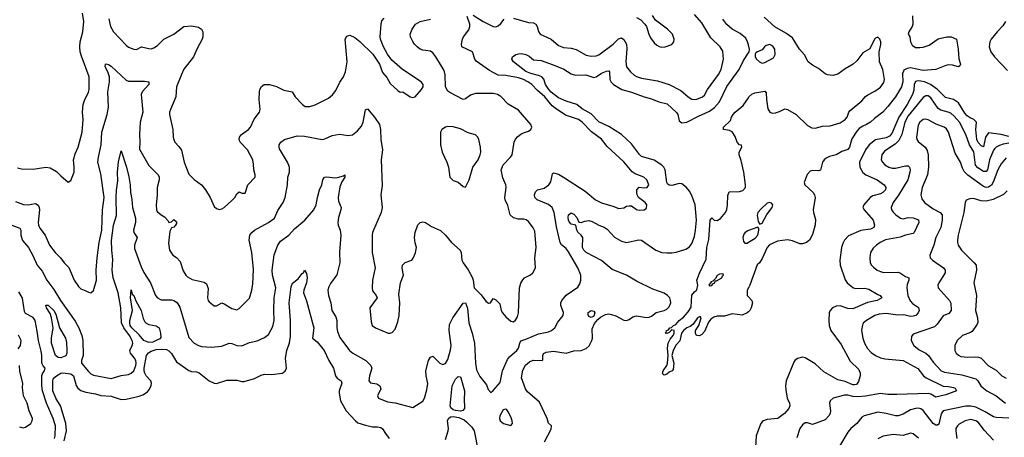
# Model space of a CAD drawing. Header units: inches. Extents: x 2001573 to 2220545, y 644482 to 846830.
# Tile 450 of 656: x 2094203 to 2102035, y 794619 to 797946. Entities that reach past the tile are written whole.
import ezdxf

# ---------------------------------------------------------------- set-up
doc = ezdxf.new("R2010")
doc.units = ezdxf.units.IN
doc.header["$MEASUREMENT"] = 0
doc.layers.add('C0799', color=7, linetype='Continuous')
doc.layers.add('C1709', color=7, linetype='Continuous')

msp = doc.modelspace()

# ---------------------------------------------------------------- linework, layer by layer
at = {"layer": 'C0799', "color": 5}
for points, elevation in [([(2094184.7, 796764.7), (2094218.5, 796758.5), (2094310, 796756.1), (2094410.6, 796770.6), (2094446.6, 796766.6), (2094496.9, 796736.9), (2094530, 796700.7), (2094590, 796651), (2094610, 796664.7), (2094635.6, 796730), (2094638, 796770), (2094631.2, 796830), (2094643.7, 796876.3), (2094669.7, 796930), (2094700.4, 797050), (2094708.5, 797150), (2094702.2, 797210), (2094707.6, 797270), (2094717.7, 797302.3), (2094751.3, 797368.7), (2094756.2, 797390), (2094756.1, 797490), (2094694.6, 797654.6), (2094685.7, 797690), (2094682.3, 797730), (2094684.3, 797770), (2094705.2, 797850), (2094713.6, 797930), (2094703.3, 797996.7)], 380), ([(2098130, 797957.6), (2098250, 797922.1), (2098290, 797919.4), (2098310, 797908.5), (2098320.2, 797890), (2098330.2, 797850.2), (2098344.4, 797830), (2098430, 797790.2), (2098490, 797740.8), (2098530, 797723.9), (2098590, 797719), (2098630, 797708.9), (2098710, 797663.6), (2098750, 797654.2), (2098790, 797656.5), (2098810, 797664.2), (2098923.9, 797750), (2098966.7, 797793.3), (2098990, 797799.7), (2099010, 797788.9), (2099031, 797750), (2099033.4, 797713.4), (2099023.8, 797610), (2099030, 797570.7), (2099061.5, 797530), (2099090, 797503.9), (2099110, 797492.3), (2099150, 797479.7), (2099277.7, 797457.7), (2099370, 797430.3), (2099461.4, 797381.4), (2099521.6, 797330), (2099550, 797313.1), (2099570, 797309.2), (2099590, 797312.6), (2099633.6, 797330), (2099650, 797344.9), (2099675.3, 797390), (2099763.1, 797510), (2099783.8, 797550), (2099801.8, 797630), (2099795.9, 797695.9), (2099774.7, 797730), (2099700.3, 797800.3), (2099630, 797920.5), (2099570, 797986)], 340), ([(2094142, 796310), (2094204.2, 796284.2), (2094212.6, 796270), (2094213.3, 796230), (2094225.9, 796185.9), (2094273.7, 796130), (2094308.4, 796068.4), (2094343.6, 795990), (2094383.1, 795943.1), (2094420.1, 795870), (2094475.6, 795795.6), (2094527.6, 795710), (2094643.8, 795543.8), (2094674.3, 795490), (2094697.4, 795430), (2094706.2, 795390), (2094709.2, 795270), (2094695.3, 795230), (2094695.3, 795210), (2094750, 795144.2), (2094770, 795125.2), (2094790, 795114), (2094930, 795088.8), (2095010, 795112.3), (2095070, 795120.2), (2095090, 795128.9), (2095110.7, 795150), (2095126.3, 795190), (2095128.9, 795210), (2095126.2, 795230), (2095117.1, 795250), (2095084, 795290), (2095078.7, 795310), (2095098.1, 795350), (2095102.2, 795370), (2095097.6, 795390), (2095076.7, 795430), (2095031.5, 795490), (2095013.9, 795530), (2095009.1, 795650.9), (2094986.9, 795770), (2094947.2, 795890), (2094940.1, 795950), (2094945, 796035), (2094935.3, 796110), (2094933.2, 796186.8), (2094950, 796308.2), (2094972.8, 796387.2), (2094970.4, 796529.6), (2094972.7, 796587.3), (2094983.2, 796663.2), (2094981.4, 796730), (2094990, 796812), (2095010, 796901), (2095053.8, 796770), (2095072.6, 796692.6), (2095082.9, 796630), (2095084.7, 796570), (2095094.5, 796514.5), (2095099.4, 796450), (2095125.6, 796365.6), (2095125.5, 796330), (2095108.6, 796268.6), (2095111.9, 796250), (2095138.8, 796210), (2095117.8, 796150), (2095117.6, 796122.4), (2095170, 795976.5), (2095190, 795932.7), (2095244.7, 795850), (2095284.9, 795750), (2095300.4, 795730), (2095330, 795714.6), (2095410, 795713.4), (2095429.2, 795709.2), (2095450, 795696.5), (2095462.5, 795682.5), (2095476, 795656), (2095550, 795414.4), (2095590, 795368.9), (2095624.9, 795350), (2095650, 795343.2), (2095730, 795337.7), (2095810, 795344.6), (2095870, 795370.3), (2095890, 795367.7), (2095930, 795350.2), (2095970, 795349), (2096030, 795375.6), (2096093, 795387), (2096150, 795414), (2096182, 795438), (2096217, 795503), (2096228.2, 795550), (2096225.2, 795630), (2096228.4, 795730), (2096241.1, 795810), (2096215.3, 795910), (2096212.7, 795950), (2096227.1, 796072.9), (2096255.5, 796150), (2096278.7, 796181.3), (2096343.9, 796230), (2096390, 796280.4), (2096470.8, 796349.2), (2096542.7, 796430), (2096561.8, 796470), (2096571.4, 796530), (2096589.2, 796590.8), (2096606.2, 796630), (2096614, 796670), (2096627.6, 796690), (2096646.5, 796693.5), (2096710, 796687.1), (2096730.7, 796689.3), (2096779.3, 796700.7), (2096790.3, 796710.3), (2096790.3, 796690), (2096765.8, 796654.2), (2096750, 796615.1), (2096735.6, 796530), (2096739.6, 796499.6), (2096759.6, 796450), (2096758.5, 796430), (2096738.3, 796370), (2096734, 796330), (2096735.6, 796310), (2096751.2, 796270), (2096758.6, 796230), (2096746.5, 796093.5), (2096749.1, 796010), (2096726.5, 795913.5), (2096675.2, 795844.8), (2096661.8, 795818.2), (2096655.6, 795790), (2096660.3, 795750), (2096678.3, 795690), (2096687.4, 795630), (2096717.5, 795577.5), (2096726.9, 795550), (2096725.6, 795490), (2096730, 795462.8), (2096750, 795413), (2096827.2, 795310), (2096852.4, 795290), (2096955.8, 795230), (2096996.4, 795190), (2097003.1, 795170), (2096984.6, 795110), (2096981.6, 795070), (2096994.4, 795054.4), (2097044.2, 795044.2), (2097068.6, 795028.6), (2097075.8, 795004.2), (2097049.1, 794950), (2097058, 794930), (2097130, 794902.6), (2097190, 794892.7), (2097330, 794856), (2097410, 794907.7), (2097422.4, 794930), (2097442.5, 794997.5), (2097451, 795049), (2097436.8, 795110), (2097433.1, 795150), (2097455.6, 795230), (2097470, 795258), (2097490, 795266), (2097545.3, 795210), (2097570, 795198.9), (2097590, 795207.2), (2097610, 795238), (2097630, 795314.8), (2097634.3, 795350), (2097620.3, 795470), (2097623.3, 795516.7), (2097649, 795571), (2097730, 795687.7), (2097750, 795690.6), (2097766.5, 795646.5), (2097777.1, 795530), (2097803.2, 795450), (2097821.5, 795370), (2097828.6, 795208.6), (2097837.2, 795157.2), (2097863, 795103), (2097916.9, 795036.9), (2097930, 795001), (2097950, 794976), (2097970, 794990.8), (2098024.4, 795055.6), (2098043.5, 795150), (2098082.3, 795237.7), (2098098.6, 795261.4), (2098157.5, 795310), (2098169.9, 795330), (2098180.3, 795370), (2098190, 795388.7), (2098230, 795400.8), (2098330, 795444.3), (2098410, 795459), (2098434.5, 795470), (2098460.7, 795490), (2098482.9, 795537.1), (2098526.6, 795590), (2098527.9, 795612.1), (2098507.8, 795670), (2098506.8, 795690), (2098514.6, 795710), (2098550, 795751.5), (2098643.7, 795816.3), (2098658.2, 795841.8), (2098666.3, 795870), (2098666.6, 795910), (2098644.2, 795970), (2098570, 796095.4), (2098550, 796124), (2098513, 796153), (2098502.8, 796170), (2098474.3, 796294.3), (2098455.2, 796410), (2098439.8, 796450), (2098410, 796472.8), (2098319.5, 796510), (2098301.6, 796530), (2098298.4, 796550), (2098304.9, 796575.1), (2098321.2, 796590), (2098376.3, 796603.7), (2098413.3, 796630), (2098427.2, 796652.8), (2098441.6, 796718.4), (2098450, 796726.8), (2098490, 796715.3), (2098530, 796691.7), (2098700.1, 796580.1), (2098784.4, 796510), (2098830, 796486.5), (2098920.9, 796460.9), (2098970, 796441.1), (2099010, 796446.7), (2099030, 796459.3), (2099050, 796463.8), (2099070, 796462), (2099110, 796433.4), (2099130, 796428.2), (2099170, 796430.8), (2099190, 796444.7), (2099192.7, 796470), (2099177.2, 796490), (2099125.2, 796530), (2099114.5, 796550), (2099111.8, 796570), (2099112.3, 796590), (2099129.6, 796610.3), (2099170, 796605.2), (2099195.6, 796610), (2099206.6, 796630), (2099191.1, 796670), (2099167, 796690), (2099098.8, 796718.8), (2099074.8, 796734.8), (2099010, 796812.8), (2098875.8, 796935.8), (2098830, 796994.2), (2098752.6, 797052.6), (2098676.4, 797130), (2098647.3, 797150), (2098544, 797184), (2098461.7, 797241.7), (2098439.2, 797259.2), (2098381.6, 797330), (2098320.8, 797380.8), (2098277.1, 797430), (2098246.2, 797450), (2098210, 797469.8), (2098170, 797482.2), (2098070, 797501), (2098010, 797503.5), (2097940.7, 797540.7), (2097835.4, 797615.4), (2097823.5, 797630), (2097804.2, 797690), (2097720.5, 797730), (2097716.8, 797750), (2097725.7, 797790), (2097734.8, 797810), (2097776.2, 797863.8), (2097784.7, 797890), (2097784.7, 797910), (2097763.8, 797970)], 340), ([(2094170, 796496.1), (2094233, 796473), (2094270, 796471.1), (2094330, 796480.2), (2094349.2, 796469.2), (2094358.6, 796450), (2094362, 796430), (2094351.2, 796331.2), (2094353.4, 796310), (2094364.1, 796284.1), (2094405.5, 796230), (2094440.9, 796150), (2094486.7, 796090), (2094529.1, 796049.1), (2094557.1, 796010), (2094593, 795973), (2094637.1, 795870), (2094670, 795821), (2094690, 795801), (2094730, 795786.8), (2094750, 795774), (2094770, 795770.7), (2094791.1, 795788.9), (2094814, 795870), (2094811.8, 795950), (2094819.8, 796050), (2094835.7, 796170), (2094857.9, 796270), (2094862.2, 796430), (2094874.5, 796530), (2094850, 796717.2), (2094824.7, 796810), (2094829.3, 796850.7), (2094851.7, 796950), (2094857.3, 797050), (2094900.3, 797190), (2094909, 797250), (2094904.7, 797370), (2094917.8, 797450), (2094917.8, 797490), (2094904.4, 797530), (2094883.1, 797570), (2094885.1, 797590), (2094890, 797593.4), (2094910, 797588.7), (2094930, 797574.3), (2095050, 797464.4), (2095070, 797457), (2095195.1, 797455.1), (2095230, 797450.3), (2095230, 797429.3), (2095177.1, 797370), (2095168.4, 797350), (2095183.8, 797210), (2095162.3, 797130), (2095155.4, 797030), (2095158.6, 796970), (2095155.2, 796915.2), (2095230, 796783.7), (2095305.3, 796710), (2095312.9, 796690), (2095313.8, 796670), (2095295.6, 796610), (2095296.9, 796550), (2095288.7, 796468.7), (2095290.6, 796430), (2095297.1, 796417.1), (2095330, 796390.6), (2095356.5, 796376.5), (2095384.4, 796344.4), (2095390, 796331.3), (2095410, 796336), (2095430, 796353.4), (2095450, 796336), (2095450, 796322), (2095442.8, 796310), (2095430, 796294), (2095410, 796288.7), (2095398, 796262), (2095386.6, 796166.6), (2095395.5, 796110), (2095420.7, 796070), (2095450.3, 796050.3), (2095478.5, 796018.5), (2095504.5, 795944.5), (2095524.9, 795910), (2095537.4, 795897.4), (2095575.3, 795875.3), (2095670, 795854.9), (2095690, 795842), (2095703.6, 795803.6), (2095698, 795730), (2095701.3, 795710), (2095710, 795698), (2095750, 795666.8), (2095770, 795667.3), (2095810, 795690.4), (2095830, 795683.1), (2095890, 795644.9), (2095930, 795634), (2095950, 795644.9), (2096030, 795727.7), (2096049.7, 795790.3), (2096057.2, 795842.7), (2096063.6, 795956.4), (2096050.7, 796090), (2096029.8, 796190), (2096035.1, 796230), (2096049, 796251), (2096070.7, 796269.3), (2096183.6, 796330), (2096230, 796364.2), (2096255.4, 796424.6), (2096298.2, 796490), (2096315.3, 796530), (2096333.1, 796630), (2096336, 796690), (2096349.7, 796730), (2096349.7, 796769.7), (2096333, 796810), (2096270, 796917.2), (2096266, 796930), (2096268.3, 796950), (2096280.5, 796970), (2096310, 796992), (2096410, 797020.4), (2096470, 797018), (2096610, 796991.6), (2096630, 796995.2), (2096690, 797022.3), (2096747.3, 797032.7), (2096816.4, 797023.6), (2096850, 797029), (2096890, 797061.3), (2096921.6, 797098.4), (2096934.4, 797130), (2096952.9, 797227.1), (2096970, 797235.5), (2097026.4, 797170), (2097066, 797110), (2097074.4, 797070), (2097076, 796990), (2097090.3, 796910), (2097078.3, 796830), (2097086, 796626), (2097076.9, 796550), (2097085.7, 796450), (2097077.8, 796410), (2097010.3, 796250), (2097006, 796230), (2097006.4, 796090), (2097032, 795970), (2097010.3, 795870), (2097006.4, 795810), (2097010, 795786), (2097038.8, 795750), (2097045.5, 795730), (2096988.7, 795650), (2096998, 795538), (2097008, 795510), (2097032.3, 795492.3), (2097134, 795450), (2097150, 795447.7), (2097166.3, 795453.7), (2097190, 795481), (2097210, 795538), (2097222, 795590), (2097226.3, 795690), (2097220.1, 795759.9), (2097233, 795850), (2097255.1, 795910), (2097245.4, 795965.4), (2097249.6, 795990), (2097269.7, 796010.3), (2097322, 796030), (2097334.2, 796045.8), (2097351.4, 796088.6), (2097359.5, 796130), (2097347.9, 796167.9), (2097343, 796210), (2097350, 796251.3), (2097370, 796310.8), (2097390, 796330.7), (2097410, 796336.3), (2097431, 796330), (2097479.5, 796299.5), (2097550, 796265.3), (2097590, 796228.5), (2097638, 796170), (2097706.4, 796110), (2097714.3, 796090), (2097721.2, 796030), (2097730.2, 796010), (2097771.9, 795951.9), (2097804.1, 795890), (2097810.9, 795870), (2097817.3, 795810), (2097875.3, 795755.3), (2097910, 795703.7), (2097933, 795687), (2097949.5, 795690.5), (2097970, 795724.7), (2097990, 795714.8), (2098023, 795683), (2098033.8, 795630), (2098042.8, 795610), (2098070, 795577.6), (2098110, 795545.2), (2098130, 795540.2), (2098147.9, 795552.1), (2098161.8, 795578.2), (2098170.8, 795610), (2098179.7, 795810), (2098190, 795846), (2098205.4, 795874.6), (2098219.3, 795890), (2098266.2, 795913.8), (2098286, 795930), (2098306.6, 795970), (2098302, 796050), (2098310.9, 796130), (2098304.7, 796230), (2098299.8, 796259.8), (2098288.7, 796288.7), (2098250, 796338), (2098230.7, 796350.7), (2098210, 796356.4), (2098170, 796357.2), (2098130, 796366), (2098103.9, 796390), (2098085.6, 796465.6), (2098066.2, 796510), (2098062.4, 796530), (2098073.3, 796610), (2098071.5, 796630), (2098045.8, 796685.8), (2098033.5, 796750), (2098050, 796790.3), (2098107.8, 796850), (2098120.5, 796870), (2098135.8, 796970), (2098146, 796994), (2098164.4, 797015.6), (2098190, 797033.4), (2098210, 797044.9), (2098250, 797057.3), (2098269, 797070), (2098276, 797090), (2098269.3, 797110), (2098170, 797224.5), (2098090, 797273), (2098030, 797333), (2098002.7, 797350), (2097970, 797357.2), (2097830, 797358), (2097790, 797343), (2097750, 797314), (2097730, 797309.7), (2097624.2, 797364.2), (2097610, 797376.9), (2097590.7, 797410.7), (2097586.8, 797506.8), (2097580.3, 797540.3), (2097514, 797650), (2097490, 797680.4), (2097470, 797695.8), (2097410, 797702.9), (2097390, 797710.8), (2097364, 797730), (2097343, 797750), (2097329.3, 797770.7), (2097311.2, 797810), (2097309.7, 797830), (2097325.4, 797870), (2097351.3, 797908.7), (2097390, 797930.2), (2097470.8, 797949.2)], 360), ([(2094911.9, 797951.9), (2094925, 797890), (2094949.2, 797850), (2095050, 797742.6), (2095070, 797727.4), (2095110, 797710.4), (2095131.3, 797708.7), (2095171.6, 797728.4), (2095230, 797715.5), (2095250, 797714.4), (2095270, 797721.2), (2095300.8, 797739.2), (2095350, 797790.2), (2095430, 797830.2), (2095510, 797890.1), (2095570, 797896.6), (2095624.8, 797884.8), (2095650.4, 797870), (2095661.3, 797850), (2095661.3, 797810), (2095655.3, 797790), (2095611.3, 797710), (2095585.2, 797650), (2095510, 797551.2), (2095490, 797509.6), (2095451.5, 797410), (2095444.6, 797330), (2095401.7, 797230), (2095394.9, 797210), (2095394.6, 797190), (2095420.4, 797070), (2095423.1, 797010), (2095428.7, 796990), (2095437.6, 796970), (2095470, 796934.9), (2095490, 796904.9), (2095512.3, 796810), (2095550, 796714), (2095590, 796672.4), (2095649.1, 796629.1), (2095681.3, 796590), (2095719.5, 796530), (2095750, 796457.3), (2095770, 796440.5), (2095790, 796434.9), (2095810, 796438.4), (2095830.9, 796449.1), (2095890, 796504.4), (2095913.6, 796530), (2095930, 796557.3), (2095950, 796574.8), (2095970, 796564), (2095997.2, 796562.8), (2096018.4, 796630), (2096075.4, 796690), (2096076.9, 796710), (2096066.9, 796750), (2096064.4, 796795.6), (2096056.9, 796830), (2096015.6, 796910), (2095958.3, 796970), (2095949.8, 796990), (2095952.8, 797010), (2095968, 797030), (2096024.2, 797070), (2096040.5, 797090), (2096067.4, 797152.6), (2096109.7, 797210), (2096116.9, 797230), (2096108.8, 797308.8), (2096110, 797371.3), (2096113.7, 797390), (2096126.1, 797413.9), (2096149.3, 797430), (2096190, 797430.4), (2096247.3, 797412.7), (2096304.7, 797384.7), (2096370.2, 797370.2), (2096395.8, 797330), (2096451.8, 797270), (2096475.3, 797255.3), (2096510, 797255.3), (2096552.4, 797267.6), (2096659, 797321), (2096692.1, 797347.9), (2096719, 797381), (2096750, 797448), (2096778, 797490), (2096796, 797530), (2096807.7, 797610), (2096792, 797790), (2096805.1, 797814.9), (2096830, 797821.3), (2096870, 797802.7), (2096910, 797772.3), (2097011.7, 797670), (2097066, 797590), (2097090, 797523.8), (2097124, 797484), (2097150, 797438), (2097210, 797380.7), (2097230, 797367.3), (2097250, 797371), (2097310, 797330.8), (2097330, 797326.8), (2097350, 797330.7), (2097399.3, 797390), (2097411.8, 797410), (2097411.7, 797428.3), (2097398, 797450), (2097248.4, 797548.4), (2097164.2, 797624.2), (2097130, 797669.5), (2097096, 797730), (2097073.5, 797790), (2097071, 797810), (2097077.6, 797910), (2097083.3, 797936.7), (2097102.5, 797957.5)], 380), ([(2097810, 797982.2), (2097890, 797932.3), (2097970, 797891), (2097990, 797889.4), (2098010, 797896.8), (2098030, 797914.4), (2098057.8, 797950)], 340), ([(2099110, 797963.1), (2099144.9, 797944.9), (2099176.3, 797910), (2099188.2, 797890), (2099207, 797830), (2099221.3, 797801.3), (2099250, 797762), (2099270, 797743), (2099290, 797730.6), (2099310, 797726), (2099338, 797730), (2099391.8, 797748.2), (2099406.6, 797770), (2099409.5, 797790), (2099395.6, 797830), (2099357, 797870), (2099261.4, 797941.4), (2099237.8, 797977.8)], 360), ([(2100000, 797745.4), (2099993.3, 797770), (2099978.4, 797798.4), (2099934.4, 797834.4), (2099869.9, 797869.9), (2099827.9, 797907.9), (2099795.7, 797950)], 320), ([(2098377.1, 794582.9), (2098430, 794684.7), (2098433.2, 794710), (2098410, 794733.2), (2098398.7, 794770), (2098337.9, 794897.9), (2098241.9, 794981.9), (2098225.8, 795005.8), (2098193.9, 795093.9), (2098205.6, 795154.4), (2098226.7, 795193.3), (2098259.4, 795220.6), (2098286.8, 795233.2), (2098358, 795230), (2098363.3, 795236.7), (2098364.1, 795270), (2098370, 795285.5), (2098390, 795297.6), (2098450, 795305.4), (2098550, 795288.3), (2098610, 795307.2), (2098670, 795310.3), (2098710, 795327.4), (2098732.2, 795347.8), (2098754.4, 795390), (2098759.3, 795410), (2098757.5, 795482.5), (2098775.3, 795524.7), (2098801.7, 795558.3), (2098823.3, 795576.7), (2098862.9, 795597.1), (2098890, 795601.6), (2098910, 795598.6), (2098946, 795586), (2099010, 795551.5), (2099030, 795549.4), (2099050, 795556.5), (2099081.6, 795578.4), (2099110, 795587), (2099190, 795574.2), (2099210, 795576.3), (2099230, 795584.7), (2099266.8, 795613.2), (2099330, 795628.1), (2099350, 795638.8), (2099370, 795659.7), (2099381.6, 795690), (2099381, 795710), (2099373.7, 795730), (2099357.4, 795750), (2099330, 795768.4), (2099239.9, 795800.1), (2099110, 795863.7), (2099030, 795909.8), (2098916.7, 795956.7), (2098830, 796026.7), (2098709.9, 796089.9), (2098691.5, 796110), (2098681.3, 796130), (2098682.9, 796210), (2098668.9, 796230), (2098646.3, 796250), (2098634.4, 796270), (2098627.7, 796307.7), (2098590, 796317.8), (2098575.1, 796335.1), (2098567.6, 796350), (2098565.6, 796370), (2098570, 796391.4), (2098590, 796406.7), (2098610, 796397.8), (2098633.8, 796370), (2098652.2, 796332.2), (2098670, 796330.3), (2098698.1, 796341.9), (2098730, 796345.1), (2098757.4, 796337.4), (2098810, 796308.8), (2098852.2, 796292.2), (2098876.1, 796276.1), (2098933.4, 796213.4), (2098990, 796181), (2099030, 796171.2), (2099128.5, 796191.5), (2099150, 796188.9), (2099262.4, 796110), (2099310, 796092.1), (2099350, 796087.5), (2099390, 796087.5), (2099425.9, 796094.1), (2099501.5, 796118.5), (2099530, 796135.6), (2099550, 796162.7), (2099570, 796219.6), (2099580.2, 796270), (2099586.3, 796350), (2099577.2, 796470), (2099550, 796545.6), (2099530, 796580.3), (2099507.9, 796610), (2099470, 796639), (2099450, 796641.3), (2099390, 796624.7), (2099370, 796626.6), (2099357, 796637), (2099349.9, 796649.9), (2099338.7, 796750), (2099327.8, 796770), (2099310, 796787.2), (2099250, 796827.1), (2099150, 796856.7), (2099132.5, 796872.5), (2099070, 796956.8), (2098990.7, 797030), (2098890, 797093.5), (2098810, 797133.2), (2098750, 797195.7), (2098676.4, 797236.4), (2098634.4, 797270), (2098550, 797295.2), (2098490, 797321.9), (2098430, 797369.3), (2098411.5, 797390), (2098386, 797430), (2098371.9, 797471.9), (2098357.5, 797490), (2098330, 797502.2), (2098270, 797515.6), (2098230, 797533.9), (2098131.7, 797610), (2098116.8, 797630), (2098123.9, 797650), (2098150, 797668.3), (2098170, 797673.8), (2098195.3, 797675.3), (2098230, 797668.2), (2098255.5, 797655.5), (2098290, 797626), (2098350, 797620.5), (2098446.9, 797586.9), (2098531.1, 797551.1), (2098590, 797513.3), (2098623.4, 797503.4), (2098705.6, 797505.6), (2098770, 797483.9), (2098790, 797490.2), (2098830, 797520.1), (2098870, 797535.7), (2098890, 797537.4), (2098895, 797530), (2098896.8, 797470), (2098906.9, 797446.9), (2098926, 797430), (2098992.4, 797390), (2099070, 797369), (2099170, 797331.7), (2099230, 797315), (2099287, 797290), (2099354.7, 797274.7), (2099427.3, 797207.3), (2099437.7, 797190), (2099450, 797139.3), (2099470, 797122.8), (2099510, 797129.4), (2099601.8, 797178.2), (2099690, 797215.7), (2099730, 797245.8), (2099770, 797290.2), (2099827.1, 797412.9), (2099926, 797550), (2099960.9, 797619.1), (2100000, 797680.6)], 320), ([(2100000, 795619.4), (2099990.6, 795610), (2099950, 795591.8), (2099870, 795602.9), (2099810, 795582.9), (2099750, 795584.7), (2099723.4, 795576.6), (2099700.8, 795559.2), (2099683.1, 795536.9), (2099650, 795462), (2099630, 795438), (2099610, 795428), (2099586, 795430), (2099578, 795450), (2099579, 795470), (2099605.2, 795510), (2099624, 795570), (2099618, 795578), (2099610, 795579.3), (2099596, 795570), (2099560.4, 795519.6), (2099537.7, 795502.3), (2099509.2, 795490.8), (2099483.1, 795470), (2099468.4, 795450), (2099453.4, 795386.6), (2099424.5, 795355.6), (2099401.6, 795310), (2099390.4, 795270), (2099407, 795210), (2099401.1, 795158.9), (2099392.5, 795147.5), (2099370, 795138.7), (2099350, 795122), (2099330, 795114.5), (2099320.5, 795120.5), (2099316.2, 795130), (2099320.5, 795150), (2099349.7, 795190), (2099355.8, 795210), (2099361.6, 795270), (2099357.4, 795330), (2099361.3, 795370), (2099378.3, 795401.7), (2099400.7, 795430), (2099409.2, 795450), (2099408.7, 795468.7), (2099385.4, 795474.6), (2099386, 795470), (2099370, 795454), (2099350, 795445.2), (2099338, 795450), (2099346.3, 795453.7), (2099347.8, 795470), (2099363.9, 795476.1), (2099375.3, 795490), (2099387.1, 795492.9), (2099405.2, 795510), (2099422.7, 795517.3), (2099449.8, 795550), (2099484.1, 795575.9), (2099521.2, 795618.8), (2099545.1, 795654.9), (2099550, 795750.8), (2099570, 795778), (2099590, 795794), (2099598, 795830), (2099590, 795872), (2099610, 795926), (2099662.4, 796037.6), (2099670, 796131), (2099685.5, 796194.5), (2099696, 796350), (2099710, 796366.8), (2099728.5, 796348.5), (2099750, 796345.7), (2099777.9, 796362.1), (2099818, 796410), (2099827.2, 796432.7), (2099833.3, 796470), (2099836.1, 796543.9), (2099846.2, 796573.8), (2099930, 796576), (2099954.9, 796585.1), (2099975.3, 796610), (2099977, 796630), (2099964.3, 796730), (2099943, 796823), (2099925.1, 796870), (2099926, 796890), (2099948, 796930), (2099946, 796946), (2099930, 796948), (2099910, 796969.3), (2099894.5, 797014.5), (2099871.3, 797051.3), (2099850, 797061.6), (2099802, 797070), (2099802.7, 797090), (2099857.2, 797142.7), (2099865.6, 797170), (2099877.6, 797190), (2099894, 797210), (2099957.1, 797262.9), (2100000, 797324)], 280), ([(2100000, 796265.4), (2099996.1, 796263.9), (2099974.4, 796250), (2099963.2, 796236.8), (2099955.3, 796210), (2099959.5, 796179.5), (2099970, 796166), (2099990, 796166), (2100000, 796172.3)], 280), ([(2094558.2, 794590), (2094574.9, 794670), (2094569.2, 794730), (2094533.3, 794853.3), (2094527.4, 794870), (2094490, 794930), (2094467.8, 794990), (2094465.7, 795070), (2094473.4, 795090), (2094496.1, 795110), (2094529.8, 795130), (2094547.2, 795132.8), (2094610, 795125.1), (2094630.1, 795110), (2094652.2, 795032.2), (2094666.5, 795010), (2094690, 794993), (2094730, 794978.3), (2094805.5, 794965.5), (2094850, 794951.7), (2094930, 794947.3), (2095010, 794920.6), (2095050, 794922), (2095153.6, 794946.4), (2095182.4, 794957.6), (2095219.6, 794980.4), (2095237.1, 795002.9), (2095248.1, 795031.9), (2095250.9, 795050), (2095246.8, 795070), (2095209.7, 795109.7), (2095197.5, 795130), (2095192.4, 795150), (2095192.3, 795170), (2095211.7, 795270), (2095228.2, 795291.8), (2095250, 795305.1), (2095290, 795319), (2095330, 795321.9), (2095370, 795317.8), (2095390, 795307.6), (2095410, 795286.7), (2095450, 795221.5), (2095550, 795151.3), (2095570, 795143.2), (2095610, 795140.2), (2095630, 795133.4), (2095710, 795070.3), (2095750, 795050.3), (2095770, 795049), (2095850, 795073.7), (2095930, 795074), (2095970, 795064.2), (2095990, 795064), (2096070, 795086.4), (2096125.2, 795114.8), (2096150, 795121.2), (2096210, 795118.7), (2096291, 795129), (2096314.6, 795145.4), (2096325.6, 795170), (2096316.9, 795250), (2096328, 795310), (2096348.9, 795371.1), (2096357.5, 795422.5), (2096358.2, 795550), (2096346.2, 795690), (2096361.7, 795818.3), (2096372.9, 795847.1), (2096418, 795882), (2096450, 795923.8), (2096461.2, 795930), (2096470, 795951), (2096483.4, 795923.4), (2096488.8, 795888.8), (2096485.5, 795850), (2096464.4, 795790), (2096462, 795770), (2096485.1, 795705.1), (2096538.6, 795510), (2096542, 795490), (2096533.7, 795410), (2096570, 795380.7), (2096624.3, 795310), (2096663.2, 795230), (2096700.5, 795170), (2096715.5, 795110), (2096729.5, 795089.5), (2096759.5, 795070), (2096765.5, 795050), (2096745.8, 794990), (2096744.4, 794970), (2096756.1, 794910), (2096798.9, 794830), (2096873.4, 794750), (2096894.1, 794734.1), (2096954.9, 794714.9), (2097010, 794701.5), (2097050, 794702.7), (2097077.2, 794697.2), (2097090, 794687.6), (2097112.1, 794650), (2097143.5, 794610)], 320), ([(2100000, 795809.6), (2099990.3, 795790), (2099990.5, 795750), (2100000, 795739.3)], 280), ([(2094479.4, 794610), (2094484.4, 794630), (2094487.7, 794710), (2094470, 794769.7), (2094415.4, 794890), (2094384.7, 794990), (2094379, 795030), (2094379.3, 795110), (2094386.9, 795133.1), (2094401, 795150), (2094406.9, 795170), (2094390, 795188.2), (2094378.4, 795210), (2094379.6, 795270), (2094375.3, 795304.7), (2094353, 795390), (2094343.7, 795463.7), (2094325.3, 795550), (2094310, 795574.2), (2094250, 795606.4), (2094241.2, 795621.2), (2094226.2, 795726.2), (2094197.1, 795777.1)], 340), ([(2094190, 795322.8), (2094210, 795351), (2094214, 795390), (2094193.4, 795433.4)], 360), ([(2094202.2, 794702.2), (2094230, 794694.6), (2094250, 794698.9), (2094290.7, 794729.3), (2094302.7, 794750), (2094305.3, 794770), (2094279.3, 794830), (2094263.1, 794890), (2094233.3, 794950), (2094225.9, 795014.1), (2094227.6, 795050), (2094203.6, 795143.6), (2094201.9, 795190)], 360), ([(2097590, 794600.5), (2097611.6, 794670), (2097613.6, 794690), (2097606.9, 794750), (2097615.3, 794770), (2097630, 794781.6), (2097650, 794784.4), (2097697.1, 794777.1), (2097737.8, 794757.8), (2097761, 794741), (2097800.1, 794700.1), (2097817.5, 794670), (2097851.4, 794510)], 320)]:
    msp.add_lwpolyline(points, dxfattribs=dict(at, elevation=elevation))
for points, elevation in [([(2097610, 797094.7), (2097591.3, 797090), (2097562, 797070), (2097551.3, 797050), (2097550.7, 796949.3), (2097562.8, 796890), (2097600.5, 796810), (2097614, 796770), (2097626, 796690), (2097650, 796664.7), (2097690, 796651), (2097730, 796618), (2097750, 796612), (2097778, 796670), (2097808, 796770), (2097850.6, 796829.4), (2097866.6, 796870), (2097871.3, 796890), (2097869.6, 796930), (2097856.3, 796990), (2097847.3, 797010), (2097828.3, 797028.3), (2097770, 797044.7), (2097710, 797076.2), (2097650, 797093.3)], 380), ([(2099790, 795922), (2099770, 795919), (2099750, 795908), (2099736.9, 795883.1), (2099716.9, 795863.1), (2099703.5, 795856.5), (2099684.7, 795830), (2099690, 795822), (2099693.6, 795826.4), (2099710, 795827.7), (2099717.2, 795842.8), (2099732.7, 795850), (2099735.3, 795864.7), (2099744.7, 795864.7), (2099789, 795890), (2099794.5, 795905.5), (2099802, 795910), (2099798, 795918)], 280), ([(2095230, 795374.1), (2095190.7, 795390), (2095154.7, 795434.7), (2095096.1, 795490), (2095083.3, 795510), (2095078.2, 795530), (2095079.2, 795550), (2095099.9, 795630), (2095085.2, 795730), (2095090, 795794), (2095098.7, 795758.7), (2095110, 795748.2), (2095126.6, 795706.6), (2095170, 795628.5), (2095185.5, 795565.5), (2095198.4, 795538.4), (2095208.3, 795528.3), (2095230, 795518.6), (2095290, 795507.5), (2095312.3, 795490), (2095324.6, 795450), (2095324.8, 795415.2), (2095317.2, 795402.8), (2095290, 795389.8), (2095262.4, 795377.6)], 320), ([(2094530, 795252.8), (2094510, 795254), (2094489.3, 795270), (2094455.4, 795370), (2094455.2, 795410), (2094468.5, 795490), (2094455.8, 795570), (2094445.7, 795605.7), (2094415.8, 795650), (2094410, 795673), (2094430, 795671.4), (2094474.3, 795630), (2094490, 795600.7), (2094519.6, 795490), (2094568.4, 795408.4), (2094575.6, 795375.6), (2094579.5, 795310), (2094579.2, 795290), (2094570, 795267.4)], 320), ([(2098750, 795572.8), (2098730, 795582.4), (2098725.3, 795594.7), (2098725.8, 795614.2), (2098750, 795630.2), (2098770, 795623.1), (2098779, 795610), (2098770, 795583.6)], 320), ([(2097710, 794827.9), (2097670, 794831.6), (2097650, 794838.3), (2097633.9, 794853.9), (2097628.2, 794870), (2097644.5, 795030), (2097670, 795081.8), (2097690, 795102.8), (2097710, 795100.3), (2097713.6, 795093.6), (2097740.5, 794990), (2097742, 794970), (2097738, 794930), (2097741.1, 794850), (2097728.5, 794831.5)], 320), ([(2098070, 794844), (2098050, 794838), (2098022, 794790), (2098019.6, 794770), (2098024.6, 794750), (2098050.7, 794730), (2098110, 794714), (2098122, 794730), (2098120.7, 794750), (2098110, 794781.2), (2098090, 794822), (2098077.5, 794837.5)], 340)]:
    msp.add_lwpolyline(points, close=True, dxfattribs=dict(at, elevation=elevation))
at = {"layer": 'C1709', "color": 5}
for points, elevation in [([(2101305.1, 797974.9), (2101306.4, 797910), (2101302, 797890), (2101276.4, 797850), (2101270.5, 797830), (2101282.4, 797810), (2101290.3, 797770), (2101303.4, 797743.4), (2101330, 797725), (2101363.5, 797723.5), (2101390, 797727.9), (2101437.3, 797742.7), (2101510, 797793.1), (2101578.4, 797810), (2101612.3, 797810), (2101656.2, 797790), (2101668.5, 797710), (2101672.8, 797632.8), (2101686.8, 797590), (2101682, 797578), (2101670, 797569.3), (2101622.9, 797582.9), (2101590, 797584.7), (2101570, 797581.3), (2101490.1, 797549.9), (2101390, 797541.7), (2101290, 797561.8), (2101262.7, 797557.3), (2101237.3, 797542.7), (2101226, 797514), (2101228, 797450), (2101216.9, 797410), (2101169.7, 797330), (2101110, 797253.5), (2101069.2, 797210), (2101001.7, 797158.3), (2100970, 797128.2), (2100940.3, 797110), (2100910, 797098.6), (2100881.6, 797078.4), (2100862.7, 797057.3), (2100823.7, 796996.3), (2100803.9, 796930), (2100790, 796910.5), (2100743.6, 796896.4), (2100698.6, 796870), (2100643.9, 796856.1), (2100618.1, 796841.9), (2100603.6, 796830), (2100590.2, 796810), (2100573.3, 796746.7), (2100558, 796742), (2100510, 796744.2), (2100490, 796739.7), (2100466.9, 796713.1), (2100442, 796650), (2100448.7, 796630), (2100514.9, 796570), (2100526, 796550), (2100530.3, 796530), (2100516, 796430), (2100517, 796410), (2100533.6, 796353.6), (2100532, 796312), (2100510, 796235.1), (2100485.5, 796190), (2100461.7, 796170), (2100430, 796159.1), (2100410, 796160.2), (2100350, 796183.1), (2100310, 796191.2), (2100230, 796180.5), (2100167.8, 796152.3), (2100148.4, 796130), (2100110, 796044), (2100087.3, 796010), (2100070, 795992.7), (2100010.3, 795830.3), (2100000, 795809.6)], 280), ([(2100000, 797324), (2100004.2, 797330), (2100027.6, 797352.4), (2100050, 797361.6), (2100130, 797374.9), (2100141.6, 797361.6), (2100142.3, 797310), (2100154.8, 797234.8), (2100170, 797209.2), (2100190, 797201.9), (2100215.8, 797204.2), (2100246.5, 797213.5), (2100290, 797234.6), (2100310, 797229.4), (2100379.8, 797190), (2100470, 797102), (2100503.9, 797083.9), (2100530, 797081.5), (2100590, 797096.1), (2100650, 797099.7), (2100730, 797125), (2100769.5, 797150.6), (2100785.4, 797170), (2100799.5, 797210), (2100810, 797221.7), (2100901.6, 797298.4), (2100930, 797332.6), (2100950, 797348.2), (2101004.2, 797375.8), (2101050, 797408.6), (2101076.1, 797443.9), (2101083.4, 797470), (2101068.1, 797550), (2101041.4, 797610), (2101041, 797690), (2101052.4, 797747.6), (2101052.1, 797770), (2101045.6, 797790), (2101030, 797806.4), (2101010, 797797.8), (2101004, 797790), (2100965.9, 797714.1), (2100910, 797682), (2100863, 797617), (2100834, 797590), (2100770, 797554), (2100710, 797510.4), (2100670, 797501.9), (2100630, 797504.9), (2100610, 797513.4), (2100556.5, 797556.5), (2100510, 797582.8), (2100475.8, 797610), (2100446.2, 797666.2), (2100405.8, 797710), (2100350, 797800.2), (2100298.1, 797838.1), (2100209.4, 797889.4), (2100125, 797965)], 280), ([(2102045.5, 797930), (2102024.1, 797895.9), (2101977.9, 797850), (2101931.3, 797790), (2101921.2, 797770), (2101914.7, 797730), (2101926.7, 797690), (2101958.2, 797650), (2102061, 797541)], 320), ([(2100000, 797680.6), (2100006, 797690), (2100009.7, 797710), (2100000, 797745.4)], 320), ([(2102070, 797014), (2102010, 797029.7), (2101910, 797044.4), (2101886.1, 797010), (2101870, 796934), (2101850, 796940.5), (2101826.2, 796966.2), (2101816.3, 796990), (2101809.4, 797070), (2101813.8, 797130), (2101793.1, 797150), (2101762.9, 797162.8), (2101739.8, 797179.8), (2101720.8, 797200.8), (2101670, 797282.6), (2101630, 797309.9), (2101566.3, 797326.3), (2101503.9, 797390), (2101447.9, 797430), (2101399.3, 797450), (2101370, 797456.3), (2101350, 797458.2), (2101328.1, 797451.9), (2101319.3, 797430), (2101315, 797385), (2101304, 797350), (2101262.6, 797270), (2101197.1, 797170), (2101141.7, 797038.3), (2101122.3, 797017.7), (2101095.6, 797004.4), (2101010, 796988), (2100959.2, 796950), (2100931.2, 796910), (2100884.2, 796810), (2100886.5, 796770), (2100910, 796729.1), (2100933.1, 796710), (2101023.8, 796670), (2101078.6, 796630), (2101091.9, 796610), (2101089.3, 796590), (2101070, 796567.8), (2101050, 796557.6), (2100990, 796542.3), (2100969.3, 796530), (2100918.2, 796470), (2100911.2, 796450), (2100919.7, 796430), (2100991.6, 796350), (2101003.2, 796310), (2100997.4, 796290), (2100970, 796277), (2100893.9, 796266.1), (2100796.6, 796223.4), (2100764, 796190), (2100750, 796163.7), (2100740.7, 796130), (2100727, 796030), (2100729.2, 795990), (2100770, 795873), (2100786.5, 795850), (2100830, 795811.5), (2100850, 795803.2), (2100925.9, 795805.9), (2100958.3, 795798.3), (2101030, 795755.8), (2101047.3, 795750), (2101061.6, 795730), (2101024.4, 795710), (2100946.7, 795693.3), (2100830, 795642.9), (2100790, 795644.9), (2100730, 795665.8), (2100697.2, 795662.8), (2100668.9, 795650), (2100650.3, 795630), (2100642.4, 795610), (2100638.2, 795550), (2100642.6, 795510), (2100654.4, 795470), (2100737.6, 795357.6), (2100810, 795225.8), (2100878.5, 795158.5), (2100889, 795130), (2100888.6, 795110), (2100875.8, 795064.2), (2100858.9, 795041), (2100843.7, 795036.3), (2100830, 795037.7), (2100770, 795063), (2100710, 795077.8), (2100599.8, 795139.8), (2100530, 795203.5), (2100450, 795253.5), (2100430, 795256.4), (2100390, 795247.6), (2100370, 795232), (2100362.2, 795217.8), (2100300.7, 795070), (2100295.6, 795030), (2100297.2, 794997.2), (2100308.4, 794931.6), (2100326, 794890), (2100328.9, 794870), (2100322.3, 794850), (2100287.6, 794810), (2100234, 794770), (2100150, 794761.6), (2100112.6, 794747.4), (2100095.1, 794724.9), (2100062.4, 794630), (2100050.2, 794449.8)], 320), ([(2102070, 796961.7), (2102025.9, 796954.1), (2101996.1, 796943.9), (2101970.1, 796929.9), (2101960.4, 796919.6), (2101950, 796905.4), (2101916.1, 796830), (2101900.6, 796750), (2101890, 796735.9), (2101870, 796735.8), (2101824.5, 796764.5), (2101807.2, 796787.2), (2101792.9, 796892.9), (2101758.3, 796950), (2101730, 797031.3), (2101679.9, 797130), (2101637.6, 797177.7), (2101610, 797200.2), (2101589.9, 797209.9), (2101530, 797225.3), (2101510, 797236.8), (2101450, 797322.9), (2101430, 797337.8), (2101410, 797338.9), (2101390, 797325.3), (2101270, 797180.8), (2101244.8, 797130), (2101219.2, 797030), (2101197.3, 796982.7), (2101167.3, 796952.7), (2101082.3, 796897.7), (2101061.8, 796870), (2101056.9, 796830), (2101065.5, 796810), (2101084.6, 796790), (2101117, 796770), (2101142.2, 796762.2), (2101170, 796762.2), (2101250, 796782), (2101270, 796780.3), (2101280.3, 796770), (2101286, 796750), (2101285, 796730), (2101267.1, 796670), (2101192.5, 796547.5), (2101152, 796490), (2101134.7, 796450), (2101138.5, 796430), (2101152.6, 796410), (2101171.7, 796390), (2101210, 796363.8), (2101230, 796359.7), (2101271.2, 796368.8), (2101310, 796367.4), (2101351.9, 796351.9), (2101356.5, 796330), (2101319.1, 796250), (2101310, 796242.2), (2101250, 796229.8), (2101207.4, 796212.6), (2101090, 796191.8), (2101048, 796171.9), (2101018, 796150), (2100993.2, 796126.8), (2100971.8, 796090), (2100966, 796050), (2100968.9, 796010), (2100978, 795990), (2100993.5, 795973.5), (2101023.8, 795950), (2101050, 795938.6), (2101073, 795933), (2101190, 795934.5), (2101210, 795927.7), (2101250, 795899.5), (2101276, 795890), (2101274.9, 795870), (2101262.9, 795837.1), (2101259.2, 795810), (2101268.1, 795750), (2101286.4, 795706.4), (2101305.8, 795685.8), (2101353.7, 795653.7), (2101357.3, 795630), (2101350.1, 795609.9), (2101330.3, 795590), (2101310, 795583), (2101290, 795582.7), (2101234.8, 795594.8), (2101187.1, 795592.9), (2101095.3, 795604.7), (2101040, 795600), (2101006.4, 795590), (2100939.5, 795550), (2100916.5, 795530), (2100906, 795514), (2100899, 795470), (2100909.1, 795410), (2100923.2, 795370), (2100946, 795326), (2100975.5, 795295.5), (2101011.4, 795271.4), (2101050, 795253.5), (2101084.1, 795244.1), (2101230, 795230.9), (2101347.1, 795167.1), (2101392.9, 795110), (2101413.6, 795093.6), (2101550, 795025.7), (2101590, 795024.8), (2101630, 795016.6), (2101643.7, 795010), (2101654, 794990), (2101570, 794956.3), (2101490, 794938.3), (2101450, 794963.4), (2101428.9, 794968.9), (2101180.5, 794959.5), (2101110, 794961.1), (2101050, 794969.4), (2100930, 794948), (2100870, 794942.1), (2100830, 794945.5), (2100790, 794956.1), (2100763.9, 794956.1), (2100674, 794930), (2100649, 794911), (2100644.2, 794890), (2100652.4, 794830), (2100648.9, 794810), (2100638.9, 794790), (2100610, 794759.7), (2100510, 794720.5), (2100470, 794733.6), (2100450, 794735.1), (2100430, 794719.5), (2100410, 794689.2), (2100384.9, 794615.1)], 340), ([(2102050, 796846.3), (2102010, 796798.6), (2101982.9, 796750), (2101947.6, 796652.4), (2101932.4, 796627.6), (2101910, 796610.5), (2101890, 796608.1), (2101870, 796616.5), (2101746, 796706), (2101715.8, 796735.8), (2101702, 796762), (2101687, 796810), (2101643.3, 796883.3), (2101591.9, 797050), (2101576.4, 797076.4), (2101556.9, 797090), (2101493.5, 797113.5), (2101430, 797146.6), (2101410, 797153.1), (2101390, 797149.8), (2101364.4, 797130), (2101350, 797106.6), (2101337.5, 797010), (2101340.7, 796990), (2101350, 796976.5), (2101404.9, 796930), (2101422.7, 796902.7), (2101430.2, 796870.2), (2101433.1, 796770), (2101423.9, 796710), (2101382.2, 796610), (2101371.3, 796550), (2101379.5, 796519.5), (2101401.7, 796490), (2101470, 796439.3), (2101525.7, 796410), (2101540.2, 796390), (2101540.5, 796350), (2101529.2, 796290), (2101491.1, 796210), (2101475.8, 796150), (2101442.4, 796070), (2101446.4, 796050), (2101463.8, 796030), (2101552.4, 795970), (2101565.3, 795950), (2101564.6, 795930), (2101514.6, 795850), (2101506.7, 795830), (2101508.2, 795810), (2101598.6, 795710), (2101608.6, 795688.6), (2101611.3, 795630), (2101594.6, 795605.4), (2101550, 795586), (2101500.4, 795519.6), (2101479.7, 795500.3), (2101310, 795442), (2101297.4, 795422.6), (2101294.7, 795390), (2101315.3, 795350), (2101357.2, 795317.2), (2101410, 795289.3), (2101431.6, 795271.6), (2101470, 795216.5), (2101532.8, 795150), (2101558.2, 795138.2), (2101696.4, 795116.4), (2101810, 795083.9), (2101823.9, 795070), (2101849.2, 795030), (2101870, 795010.2), (2101897, 794990), (2101970.3, 794950), (2102045.3, 794890)], 360), ([(2102058.1, 796581.9), (2102027.6, 796552.4), (2101946.6, 796513.4), (2101890, 796499.3), (2101850, 796502), (2101790, 796520.4), (2101760.5, 796519.5), (2101732, 796508), (2101723.1, 796490), (2101712.2, 796410), (2101668.5, 796230), (2101662, 796190), (2101663.5, 796170), (2101669.2, 796150), (2101695.5, 796110), (2101796, 796010), (2101810.3, 795989.7), (2101814.9, 795950), (2101793.6, 795850), (2101813.2, 795750), (2101806, 795630), (2101820.8, 795570), (2101823.4, 795536.6), (2101819.4, 795520.6), (2101778.6, 795461.4), (2101767.3, 795452.7), (2101701.6, 795430), (2101660.3, 795390), (2101642.6, 795350), (2101641.1, 795310), (2101652.2, 795290), (2101670, 795272.2), (2101690, 795263.6), (2101742.2, 795257.8), (2101810, 795259.7), (2101830, 795257.6), (2101850, 795249.2), (2101910, 795189.1), (2101970, 795154.7), (2102016, 795110), (2102050, 795089.2)], 380), ([(2100000, 796172.3), (2100053.7, 796206.3), (2100074, 796230), (2100083.6, 796270), (2100082, 796282), (2100073.6, 796293.6), (2100000, 796265.4)], 280), ([(2100000, 795739.3), (2100026, 795710), (2100031.3, 795690), (2100021, 795650), (2100010.7, 795630), (2100000, 795619.4)], 280), ([(2102071.3, 794771.3), (2101970, 794777.6), (2101950, 794783.5), (2101883.1, 794823.1), (2101810, 794859), (2101770, 794868.4), (2101730, 794866.8), (2101549.2, 794830.8), (2101532.5, 794807.5), (2101514.9, 794725.1), (2101505.1, 794714.9), (2101490, 794715.3), (2101468.6, 794728.6), (2101390, 794831.8), (2101370, 794845.8), (2101350, 794851.3), (2101330, 794849.8), (2101290, 794837.5), (2101230, 794804.8), (2101190, 794791.4), (2101170, 794790.6), (2101094.5, 794810), (2101030, 794818.3), (2100921.6, 794790), (2100901.1, 794778.9), (2100861.7, 794730), (2100815.3, 794690), (2100790, 794661.3), (2100724, 794550)], 360), ([(2101950, 794596.4), (2101876.2, 794676.2), (2101830, 794736.2), (2101810, 794751.3), (2101770, 794760.2), (2101723.8, 794750), (2101676.3, 794723.7), (2101661.7, 794710), (2101650.2, 794690), (2101648.6, 794670), (2101657.5, 794610)], 380), ([(2101351.6, 794611.6), (2101310, 794646), (2101290, 794652.6), (2101230, 794634), (2101150, 794640.8), (2101071.2, 794628.8), (2101030, 794606.6)], 380)]:
    msp.add_lwpolyline(points, dxfattribs=dict(at, elevation=elevation))
for points, elevation in [([(2100170, 797747.6), (2100140.5, 797739.5), (2100127.1, 797730), (2100110, 797706.5), (2100071.3, 797688.7), (2100059.1, 797680.9), (2100052.4, 797670), (2100054.6, 797650), (2100065.3, 797630), (2100086.9, 797610), (2100110, 797598.9), (2100130, 797604.2), (2100198.1, 797641.9), (2100212.9, 797667.1), (2100210, 797711.9), (2100195.1, 797735.1)], 320), ([(2100170, 796489.7), (2100150, 796484.8), (2100100.1, 796439.9), (2100074.3, 796410), (2100068.5, 796388.5), (2100078.4, 796338.4), (2100090, 796318), (2100110, 796323.8), (2100145.3, 796394.7), (2100188.7, 796450), (2100194.6, 796470), (2100184.1, 796484.1)], 280)]:
    msp.add_lwpolyline(points, close=True, dxfattribs=dict(at, elevation=elevation))

doc.saveas('drawing.dxf')
